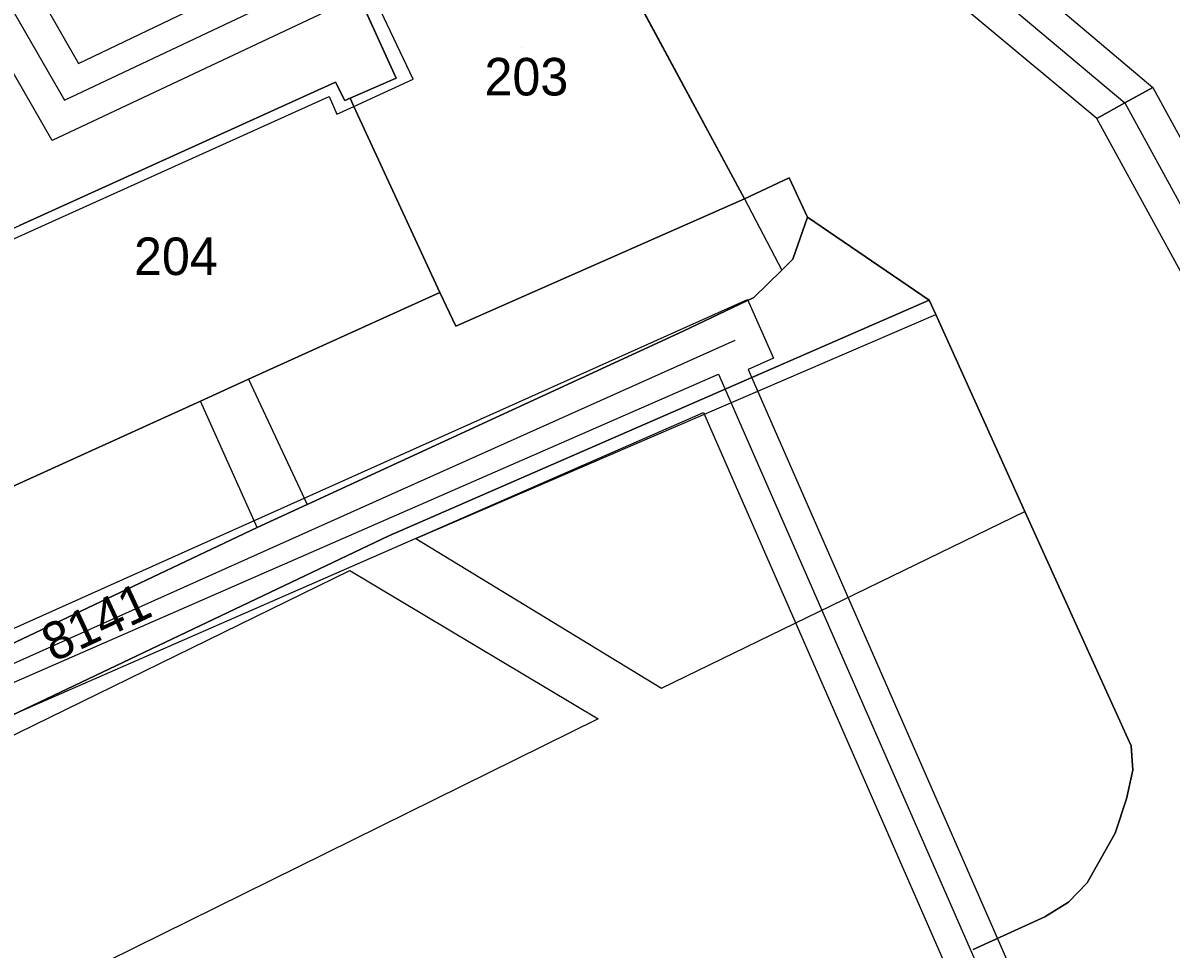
# Model space of a CAD drawing. Extents: x -264070 to -262271, y -1238894 to -1238141.
# Drawn here: x -263334.8 to -263273.7, y -1238522.1 to -1238472.8 of the extents above; entities that cross this region are included whole.
import ezdxf

# ---------------------------------------------------------------- set-up
doc = ezdxf.new("R2010")
doc.units = 0
for name, color, linetype in [('body_kn', 7, 'Continuous'), ('kladpar_druhypozemkov', 7, 'Continuous'), ('kladpar_hranice', 7, 'Continuous'), ('kladpar_parcelnecisla', 7, 'Continuous'), ('kladpar_plochy', 7, 'Continuous'), ('tarchy_linie', 7, 'Continuous'), ('zappar_hrandruhpozemk', 7, 'Continuous')]:
    doc.layers.add(name, color=color, linetype=linetype)

msp = doc.modelspace()

# ---------------------------------------------------------------- linework, layer by layer
at = {"layer": 'body_kn'}
for p, q in [((-263331.85, -1238474.99), (-263331.85, -1238474.99)), ((-263318.17, -1238476), (-263318.17, -1238476)), ((-263318.17, -1238476), (-263318.17, -1238476)), ((-263314.93, -1238475.78), (-263314.93, -1238475.78)), ((-263314.03, -1238475.83), (-263314.03, -1238475.83)), ((-263318.5, -1238476.75), (-263318.5, -1238476.75)), ((-263274.63, -1238476.28), (-263274.63, -1238476.28)), ((-263332.6, -1238476.95), (-263332.6, -1238476.95)), ((-263317.66, -1238476.97), (-263317.66, -1238476.97)), ((-263317.39, -1238476.85), (-263317.39, -1238476.85)), ((-263317.19, -1238477.28), (-263317.19, -1238477.28)), ((-263317.19, -1238477.28), (-263317.19, -1238477.28)), ((-263276.12, -1238477.1), (-263276.12, -1238477.1)), ((-263276.12, -1238477.1), (-263276.12, -1238477.1)), ((-263318.1, -1238477.69), (-263318.1, -1238477.69)), ((-263277.61, -1238477.92), (-263277.61, -1238477.92)), ((-263333.25, -1238479.1), (-263333.25, -1238479.1)), ((-263294, -1238481.09), (-263294, -1238481.09)), ((-263296.38, -1238482.21), (-263296.38, -1238482.21)), ((-263296.38, -1238482.21), (-263296.38, -1238482.21)), ((-263293.03, -1238483.17), (-263293.03, -1238483.17)), ((-263293.8, -1238485.42), (-263293.8, -1238485.42)), ((-263294.4, -1238486), (-263294.4, -1238486)), ((-263312.61, -1238487.19), (-263312.61, -1238487.19)), ((-263312.61, -1238487.19), (-263312.61, -1238487.19)), ((-263296.23, -1238487.57), (-263296.23, -1238487.57)), ((-263295.89, -1238487.46), (-263295.89, -1238487.46)), ((-263286.54, -1238487.6), (-263286.54, -1238487.6)), ((-263286.2, -1238488.36), (-263286.2, -1238488.36)), ((-263311.76, -1238488.98), (-263311.76, -1238488.98)), ((-263299.65, -1238489.25), (-263299.65, -1238489.25)), ((-263296.9, -1238489.74), (-263296.9, -1238489.74)), ((-263294.84, -1238490.68), (-263294.84, -1238490.68)), ((-263296.19, -1238491.28), (-263296.19, -1238491.28)), ((-263322.8, -1238491.81), (-263322.8, -1238491.81)), ((-263322.8, -1238491.81), (-263322.8, -1238491.81)), ((-263297.77, -1238491.54), (-263297.77, -1238491.54)), ((-263325.36, -1238492.97), (-263325.36, -1238492.97)), ((-263298.57, -1238493.58), (-263298.57, -1238493.58)), ((-263319.67, -1238498.47), (-263319.67, -1238498.47)), ((-263281.45, -1238498.84), (-263281.45, -1238498.84)), ((-263322.33, -1238499.69), (-263322.33, -1238499.69)), ((-263322.33, -1238499.69), (-263322.33, -1238499.69)), ((-263315.32, -1238500.15), (-263315.32, -1238500.15)), ((-263315.32, -1238500.15), (-263315.32, -1238500.15)), ((-263313.89, -1238500.28), (-263313.89, -1238500.28)), ((-263317.4, -1238501.98), (-263317.4, -1238501.98)), ((-263300.81, -1238508.25), (-263300.81, -1238508.25)), ((-263304.17, -1238509.89), (-263304.17, -1238509.89)), ((-263275.79, -1238511.33), (-263275.79, -1238511.33)), ((-263275.7, -1238512.62), (-263275.7, -1238512.62)), ((-263276.03, -1238514.15), (-263276.03, -1238514.15)), ((-263276.64, -1238515.97), (-263276.64, -1238515.97)), ((-263278.14, -1238518.61), (-263278.14, -1238518.61)), ((-263279.13, -1238519.65), (-263279.13, -1238519.65)), ((-263280.39, -1238520.43), (-263280.39, -1238520.43))]:
    msp.add_line(p, q, dxfattribs=at)
at = {"layer": 'kladpar_druhypozemkov'}
for p, q in [((-263308.26, -1238474.15), (-263308.26, -1238474.15)), ((-263326.46, -1238484.15), (-263326.46, -1238484.15))]:
    msp.add_line(p, q, dxfattribs=at)
at = {"layer": 'kladpar_hranice'}
for points in [[(-263336, -1238440.37), (-263334.79, -1238439.75), (-263325.5, -1238457.39), (-263325.2, -1238457.23), (-263324.45, -1238458.76), (-263323.28, -1238460.95), (-263322.12, -1238463.12), (-263320.62, -1238465.92), (-263319.36, -1238468.28), (-263318.53, -1238467.84), (-263317.39, -1238470.39), (-263314.93, -1238475.78), (-263317.39, -1238476.85), (-263317.66, -1238476.97), (-263318.17, -1238476), (-263334.99, -1238483.63)], [(-263305.51, -1238465.25), (-263305.25, -1238465.74), (-263296.38, -1238482.21), (-263311.76, -1238488.98), (-263312.61, -1238487.19), (-263317.19, -1238477.28), (-263317.39, -1238476.85), (-263314.93, -1238475.78), (-263317.39, -1238470.39), (-263305.51, -1238465.25)], [(-263284.2, -1238522.16), (-263280.39, -1238520.43), (-263279.13, -1238519.65), (-263278.14, -1238518.61), (-263276.64, -1238515.97), (-263276.03, -1238514.15), (-263275.7, -1238512.62), (-263275.79, -1238511.33), (-263281.45, -1238498.84), (-263286.2, -1238488.36), (-263286.54, -1238487.6), (-263293.03, -1238483.17), (-263294, -1238481.09), (-263296.38, -1238482.21), (-263305.25, -1238465.74)], [(-263318.17, -1238476), (-263317.66, -1238476.97), (-263317.39, -1238476.85), (-263317.19, -1238477.28), (-263312.61, -1238487.19), (-263322.8, -1238491.81), (-263325.36, -1238492.97), (-263335.99, -1238497.8), (-263341.12, -1238486.95), (-263341.33, -1238486.51), (-263334.99, -1238483.63), (-263318.17, -1238476)], [(-263312.61, -1238487.19), (-263311.76, -1238488.98), (-263296.38, -1238482.21), (-263294, -1238481.09), (-263293.03, -1238483.17), (-263293.8, -1238485.42), (-263294.4, -1238486), (-263295.89, -1238487.46), (-263299.65, -1238489.25), (-263319.67, -1238498.47), (-263322.33, -1238499.69), (-263367.85, -1238521.28)], [(-263322.33, -1238499.69), (-263319.67, -1238498.47), (-263299.65, -1238489.25), (-263295.89, -1238487.46), (-263294.4, -1238486), (-263293.8, -1238485.42), (-263293.03, -1238483.17), (-263286.54, -1238487.6), (-263315.32, -1238500.15), (-263365.64, -1238524.08), (-263366.63, -1238524.94), (-263367.2, -1238525.75), (-263367.62, -1238526.8), (-263367.68, -1238527.91), (-263367.65, -1238528.75), (-263367.45, -1238529.86), (-263372.34, -1238519.45), (-263371.41, -1238520.44), (-263370.45, -1238520.95), (-263369.44, -1238521.28), (-263368.57, -1238521.43), (-263367.85, -1238521.28), (-263322.33, -1238499.69)], [(-263335.99, -1238497.8), (-263325.36, -1238492.97), (-263322.8, -1238491.81), (-263312.61, -1238487.19)], [(-263315.32, -1238500.15), (-263286.54, -1238487.6), (-263286.2, -1238488.36), (-263281.45, -1238498.84), (-263275.79, -1238511.33), (-263275.7, -1238512.62), (-263276.03, -1238514.15), (-263276.64, -1238515.97), (-263278.14, -1238518.61), (-263279.13, -1238519.65), (-263280.39, -1238520.43), (-263284.2, -1238522.16)], [(-263365.64, -1238524.08), (-263315.32, -1238500.15)]]:
    msp.add_lwpolyline(points, dxfattribs=at)
at = {"layer": 'kladpar_plochy'}
for p, q in [((-263296.38, -1238482.21), (-263305.25, -1238465.74)), ((-263317.39, -1238470.39), (-263314.93, -1238475.78)), ((-263318.17, -1238476), (-263334.99, -1238483.63)), ((-263317.66, -1238476.97), (-263318.17, -1238476)), ((-263314.93, -1238475.78), (-263317.39, -1238476.85)), ((-263317.39, -1238476.85), (-263317.66, -1238476.97)), ((-263294, -1238481.09), (-263296.38, -1238482.21)), ((-263293.03, -1238483.17), (-263294, -1238481.09)), ((-263286.54, -1238487.6), (-263293.03, -1238483.17)), ((-263286.2, -1238488.36), (-263286.54, -1238487.6)), ((-263281.45, -1238498.84), (-263286.2, -1238488.36)), ((-263275.79, -1238511.33), (-263281.45, -1238498.84)), ((-263275.7, -1238512.62), (-263275.79, -1238511.33)), ((-263276.03, -1238514.15), (-263275.7, -1238512.62)), ((-263276.64, -1238515.97), (-263276.03, -1238514.15)), ((-263278.14, -1238518.61), (-263276.64, -1238515.97)), ((-263279.13, -1238519.65), (-263278.14, -1238518.61)), ((-263280.39, -1238520.43), (-263279.13, -1238519.65)), ((-263284.2, -1238522.16), (-263280.39, -1238520.43))]:
    msp.add_line(p, q, dxfattribs=at)
for points in [[(-263305.51, -1238465.25), (-263305.25, -1238465.74), (-263296.38, -1238482.21), (-263311.76, -1238488.98), (-263312.61, -1238487.19), (-263317.19, -1238477.28), (-263317.39, -1238476.85), (-263314.93, -1238475.78), (-263317.39, -1238470.39)], [(-263318.17, -1238476), (-263317.66, -1238476.97), (-263317.39, -1238476.85), (-263317.19, -1238477.28), (-263312.61, -1238487.19), (-263322.8, -1238491.81), (-263325.36, -1238492.97), (-263335.99, -1238497.8), (-263341.12, -1238486.95), (-263341.33, -1238486.51), (-263334.99, -1238483.63)], [(-263322.33, -1238499.69), (-263319.67, -1238498.47), (-263299.65, -1238489.25), (-263295.89, -1238487.46), (-263294.4, -1238486), (-263293.8, -1238485.42), (-263293.03, -1238483.17), (-263286.54, -1238487.6), (-263315.32, -1238500.15), (-263365.64, -1238524.08), (-263366.63, -1238524.94), (-263367.2, -1238525.75), (-263367.62, -1238526.8), (-263367.68, -1238527.91), (-263367.65, -1238528.75), (-263367.45, -1238529.86), (-263372.34, -1238519.45), (-263371.41, -1238520.44), (-263370.45, -1238520.95), (-263369.44, -1238521.28), (-263368.57, -1238521.43), (-263367.85, -1238521.28)]]:
    msp.add_lwpolyline(points, close=True, dxfattribs=at)
for points in [[(-263335.99, -1238497.8), (-263325.36, -1238492.97), (-263322.8, -1238491.81), (-263312.61, -1238487.19), (-263311.76, -1238488.98), (-263296.38, -1238482.21), (-263294, -1238481.09), (-263293.03, -1238483.17), (-263293.8, -1238485.42), (-263294.4, -1238486), (-263295.89, -1238487.46), (-263299.65, -1238489.25), (-263319.67, -1238498.47), (-263322.33, -1238499.69), (-263367.85, -1238521.28)], [(-263365.64, -1238524.08), (-263315.32, -1238500.15), (-263286.54, -1238487.6), (-263286.2, -1238488.36), (-263281.45, -1238498.84), (-263275.79, -1238511.33), (-263275.7, -1238512.62), (-263276.03, -1238514.15), (-263276.64, -1238515.97), (-263278.14, -1238518.61), (-263279.13, -1238519.65), (-263280.39, -1238520.43), (-263284.2, -1238522.16)]]:
    msp.add_lwpolyline(points, dxfattribs=at)
at = {"layer": 'tarchy_linie'}
msp.add_line((-263296.9, -1238489.74), (-263375, -1238524.71), dxfattribs=at)
for points in [[(-263397.02, -1238404.21), (-263377.69, -1238409.4), (-263366.46, -1238411.44), (-263358.85, -1238425.64), (-263336.16, -1238470.78), (-263332.6, -1238476.95), (-263296.56, -1238459.94), (-263276.12, -1238477.1)], [(-263357.38, -1238424.88), (-263334.71, -1238469.99), (-263331.85, -1238474.99), (-263296.29, -1238457.98), (-263274.63, -1238476.28), (-263276.12, -1238477.1), (-263277.61, -1238477.92), (-263296.84, -1238461.91), (-263305.25, -1238465.74), (-263305.51, -1238465.25), (-263317.39, -1238470.39), (-263316.93, -1238471.4), (-263333.25, -1238479.1), (-263336.84, -1238472.89)], [(-263405.35, -1238468.34), (-263396.09, -1238464.19), (-263369.72, -1238520.48), (-263296.23, -1238487.57), (-263294.84, -1238490.68), (-263296.19, -1238491.28), (-263281.74, -1238524.25)], [(-263404.7, -1238469.74), (-263396.84, -1238466.23), (-263370.17, -1238523.18), (-263297.77, -1238491.54), (-263283.79, -1238523.45), (-263356.33, -1238554.75), (-263326.06, -1238621.17)], [(-263258.38, -1238496.87), (-263265.27, -1238500.46), (-263277.61, -1238477.92), (-263276.12, -1238477.1), (-263274.63, -1238476.28), (-263263.89, -1238495.91), (-263259.99, -1238493.88), (-263259.79, -1238494.26), (-263259.19, -1238495.37), (-263258.38, -1238496.87)], [(-263276.12, -1238477.1), (-263264.58, -1238498.18), (-263259.19, -1238495.37)], [(-263369.61, -1238524.63), (-263298.57, -1238493.58), (-263285.83, -1238522.64), (-263358.4, -1238553.95), (-263356.61, -1238557.88), (-263358.14, -1238558.56), (-263363.31, -1238546.67), (-263370.87, -1238529.55), (-263372.63, -1238525.77), (-263369.61, -1238524.63)]]:
    msp.add_lwpolyline(points, dxfattribs=at)
at = {"layer": 'zappar_hrandruhpozemk'}
for p, q in [((-263341.12, -1238486.95), (-263318.5, -1238476.75)), ((-263296.38, -1238482.21), (-263294.4, -1238486)), ((-263313.89, -1238500.28), (-263286.2, -1238488.36)), ((-263322.8, -1238491.81), (-263319.67, -1238498.47)), ((-263322.8, -1238491.81), (-263319.67, -1238498.47)), ((-263322.33, -1238499.69), (-263325.36, -1238492.97)), ((-263322.33, -1238499.69), (-263325.36, -1238492.97)), ((-263300.81, -1238508.25), (-263281.45, -1238498.84)), ((-263313.89, -1238500.28), (-263300.81, -1238508.25)), ((-263304.17, -1238509.89), (-263336.3, -1238525.73))]:
    msp.add_line(p, q, dxfattribs=at)
for points in [[(-263317.19, -1238477.28), (-263314.03, -1238475.83), (-263316.45, -1238470.73)], [(-263318.5, -1238476.75), (-263318.1, -1238477.69), (-263317.19, -1238477.28)], [(-263341.79, -1238513.91), (-263317.4, -1238501.98), (-263304.17, -1238509.89)]]:
    msp.add_lwpolyline(points, dxfattribs=at)

# ---------------------------------------------------------------- texts
at = {"layer": 'kladpar_parcelnecisla'}
for s, p in [('203', (-263310.23, -1238476.7)), ('204', (-263328.897, -1238486.26))]:
    msp.add_text(s, height=2, dxfattribs=at).set_placement(p)
msp.add_text('8141', height=2, rotation=25, dxfattribs=at).set_placement((-263333.192, -1238506.888))

doc.saveas('drawing.dxf')
